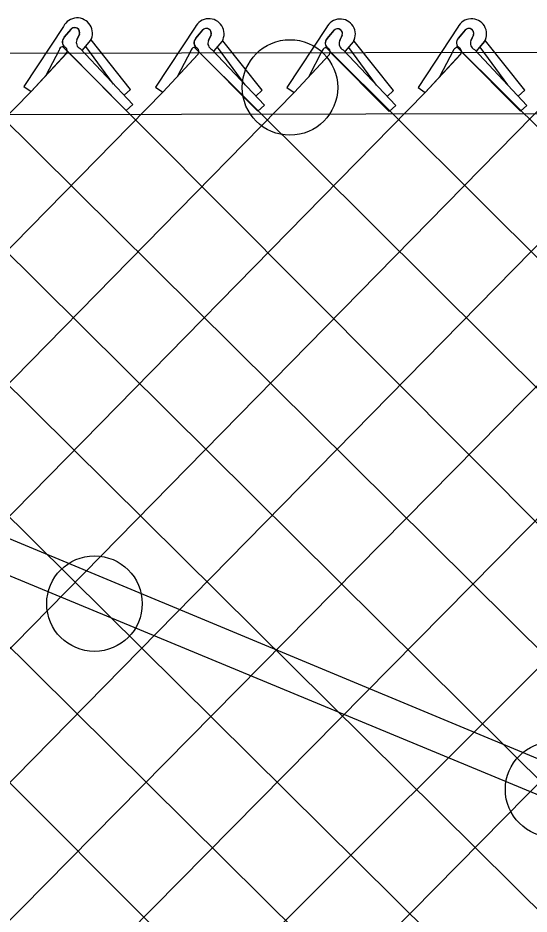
# Model space of a CAD drawing. Extents: x 0 to 2.85, y -0.1 to 1.83.
# Drawn here: x 1.7006 to 1.7319, y 0.8721 to 0.9271 of the extents above; entities that cross this region are included whole.
import ezdxf

# ---------------------------------------------------------------- set-up
doc = ezdxf.new("R2010")
doc.units = 0
doc.layers.add('sb_Chainlink Fence', color=7, linetype='Continuous')
doc.layers.add('sb_Existing Structural Steel', color=7, linetype='Continuous')

msp = doc.modelspace()

# ---------------------------------------------------------------- linework, layer by layer
at = {"layer": 'sb_Chainlink Fence'}
for p, q in [((1.7033588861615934, 0.9265735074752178), (1.7009224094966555, 0.9228845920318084)), ((1.7034064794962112, 0.9259047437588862), (1.7038516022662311, 0.9264318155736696)), ((1.7038105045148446, 0.9263885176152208), (1.7034064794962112, 0.9259047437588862)), ((1.711436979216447, 0.9265257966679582), (1.7090005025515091, 0.922836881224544)), ((1.7114845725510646, 0.9258570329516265), (1.7119296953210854, 0.92638410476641)), ((1.7118885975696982, 0.9263408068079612), (1.7114845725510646, 0.9258570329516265)), ((1.7194904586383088, 0.9265053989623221), (1.7170539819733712, 0.9228164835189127)), ((1.7195380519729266, 0.9258366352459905), (1.7199831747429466, 0.9263637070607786)), ((1.71994207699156, 0.9263204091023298), (1.7195380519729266, 0.9258366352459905)), ((1.727544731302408, 0.9265220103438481), (1.7251082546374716, 0.9228330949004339)), ((1.7275923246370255, 0.9258532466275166), (1.7280374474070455, 0.9263803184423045)), ((1.7279963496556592, 0.9263370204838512), (1.7275923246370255, 0.9258532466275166)), ((1.7043326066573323, 0.9261029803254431), (1.7041690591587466, 0.9257486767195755)), ((1.7041696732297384, 0.9257612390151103), (1.7043322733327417, 0.9260949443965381)), ((1.7045159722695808, 0.9251137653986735), (1.7050111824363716, 0.9256999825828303)), ((1.7045225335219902, 0.925122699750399), (1.7050136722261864, 0.9257020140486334)), ((1.7050111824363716, 0.9256999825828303), (1.7050476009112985, 0.9257680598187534)), ((1.7050476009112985, 0.9257680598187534), (1.705078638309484, 0.9258409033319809)), ((1.7074719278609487, 0.9227086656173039), (1.7050590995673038, 0.9257433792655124)), ((1.7124106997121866, 0.9260552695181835), (1.7122471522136, 0.9257009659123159)), ((1.712247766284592, 0.9257135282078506), (1.7124103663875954, 0.9260472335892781)), ((1.713089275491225, 0.9256522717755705), (1.713125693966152, 0.9257203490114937)), ((1.713125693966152, 0.9257203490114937), (1.7131567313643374, 0.9257931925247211)), ((1.7155500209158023, 0.9226609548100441), (1.7131371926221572, 0.9256956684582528)), ((1.7204641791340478, 0.9260348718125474), (1.720300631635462, 0.9256805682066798)), ((1.7203012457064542, 0.9256931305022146), (1.7204638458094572, 0.9260268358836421)), ((1.721142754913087, 0.9256318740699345), (1.721179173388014, 0.9256999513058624)), ((1.721179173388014, 0.9256999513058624), (1.7212102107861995, 0.9257727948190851)), ((1.7236035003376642, 0.922640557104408), (1.7211906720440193, 0.9256752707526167)), ((1.728518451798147, 0.9260514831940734), (1.7283549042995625, 0.9256971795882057)), ((1.7283555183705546, 0.9257097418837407), (1.7285181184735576, 0.9260434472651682)), ((1.7291970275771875, 0.9256484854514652), (1.7292334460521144, 0.9257165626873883)), ((1.7292334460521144, 0.9257165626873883), (1.7292644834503, 0.925789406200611)), ((1.7316577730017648, 0.9226571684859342), (1.729244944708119, 0.9256918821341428)), ((1.6871243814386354, 0.9253787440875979), (1.7988198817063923, 0.8146308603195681)), ((1.6952229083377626, 0.925341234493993), (1.8068727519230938, 0.8146365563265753)), ((1.7030815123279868, 0.9251180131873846), (1.7022698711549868, 0.9235664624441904)), ((1.703269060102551, 0.9253561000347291), (1.8149457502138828, 0.8132671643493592)), ((1.704380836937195, 0.9252092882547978), (1.7076062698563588, 0.9217826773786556)), ((1.7064329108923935, 0.9230407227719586), (1.7047358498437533, 0.9253506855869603)), ((1.7113580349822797, 0.9253281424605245), (1.8226973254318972, 0.8145704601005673)), ((1.7124589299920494, 0.9251615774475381), (1.7156843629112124, 0.921734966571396)), ((1.7125940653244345, 0.9250660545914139), (1.713089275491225, 0.9256522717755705)), ((1.7126006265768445, 0.9250749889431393), (1.7130917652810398, 0.9256543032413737)), ((1.7145110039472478, 0.9229930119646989), (1.7128139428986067, 0.9253029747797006)), ((1.7194344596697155, 0.9253127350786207), (1.8307515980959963, 0.8145538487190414)), ((1.7205124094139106, 0.925141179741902), (1.7237378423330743, 0.9217145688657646)), ((1.7206475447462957, 0.9250456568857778), (1.721142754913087, 0.9256318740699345)), ((1.7206541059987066, 0.9250545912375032), (1.7211452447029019, 0.9256339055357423)), ((1.722564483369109, 0.9229726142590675), (1.720867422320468, 0.9252825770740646)), ((1.7274758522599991, 0.925332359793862), (1.8388140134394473, 0.8144942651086)), ((1.728566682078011, 0.925157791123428), (1.731792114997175, 0.9217311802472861)), ((1.7287018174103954, 0.9250622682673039), (1.7291970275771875, 0.9256484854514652)), ((1.7287083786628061, 0.9250712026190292), (1.7291995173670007, 0.9256505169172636)), ((1.7306187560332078, 0.9229892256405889), (1.7289216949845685, 0.9252991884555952)), ((1.7013683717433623, 0.9225799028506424), (1.7035381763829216, 0.9249172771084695)), ((1.7013683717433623, 0.9225799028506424), (1.7035243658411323, 0.9249035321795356)), ((1.703583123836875, 0.9250667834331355), (1.7072104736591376, 0.9214240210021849)), ((1.709446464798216, 0.9225321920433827), (1.711616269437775, 0.9248695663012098)), ((1.709446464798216, 0.9225321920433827), (1.7116024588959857, 0.9248558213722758)), ((1.711159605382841, 0.925070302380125), (1.7103479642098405, 0.9235187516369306)), ((1.7116612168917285, 0.9250190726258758), (1.715288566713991, 0.9213763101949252)), ((1.7174999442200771, 0.9225117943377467), (1.719669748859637, 0.9248491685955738)), ((1.7174999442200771, 0.9225117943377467), (1.7196559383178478, 0.9248354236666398)), ((1.7192130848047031, 0.9250499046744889), (1.7184014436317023, 0.9234983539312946)), ((1.7197146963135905, 0.9249986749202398), (1.723342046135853, 0.9213559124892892)), ((1.7255542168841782, 0.9225284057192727), (1.7277240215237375, 0.9248657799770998)), ((1.7255542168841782, 0.9225284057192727), (1.7277102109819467, 0.9248520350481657)), ((1.7272673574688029, 0.9250665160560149), (1.726455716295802, 0.9235149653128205)), ((1.7277689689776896, 0.9250152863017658), (1.731396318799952, 0.9213725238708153)), ((1.6595556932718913, 0.8143446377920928), (1.7693420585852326, 0.9240730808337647)), ((1.5951818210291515, 0.8143645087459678), (1.7013683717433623, 0.9225799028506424)), ((1.6032360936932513, 0.8143478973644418), (1.709446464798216, 0.9225321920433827)), ((1.6112985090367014, 0.8142883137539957), (1.7174999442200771, 0.9225117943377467)), ((1.6193552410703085, 0.8143330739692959), (1.7255542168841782, 0.9225284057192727)), ((1.6274081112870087, 0.8143387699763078), (1.7336166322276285, 0.922587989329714)), ((1.6353855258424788, 0.8144004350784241), (1.741673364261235, 0.9225432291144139)), ((1.6434390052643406, 0.8144208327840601), (1.7501311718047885, 0.9224601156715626)), ((1.651493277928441, 0.8144042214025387), (1.75818465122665, 0.9224397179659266)), ((1.6676124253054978, 0.814389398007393), (1.7743013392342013, 0.9225159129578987)), ((1.7009224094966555, 0.9228845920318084), (1.7013683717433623, 0.9225799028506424)), ((1.7074719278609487, 0.9227086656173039), (1.7070761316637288, 0.9223500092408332)), ((1.7090005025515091, 0.922836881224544), (1.709446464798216, 0.9225321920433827)), ((1.7155500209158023, 0.9226609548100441), (1.7151542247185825, 0.9223022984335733)), ((1.7170539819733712, 0.9228164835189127), (1.7174999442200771, 0.9225117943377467)), ((1.7236035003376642, 0.922640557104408), (1.7232077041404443, 0.9222819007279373)), ((1.7251082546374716, 0.9228330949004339), (1.7255542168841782, 0.9225284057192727)), ((1.7316577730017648, 0.9226571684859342), (1.7312619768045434, 0.9222985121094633)), ((1.6584296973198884, 0.9217666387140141), (1.7668948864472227, 0.8133589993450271)), ((1.6664588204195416, 0.9217612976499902), (1.7746464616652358, 0.8146622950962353)), ((1.6745122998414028, 0.921740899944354), (1.7827007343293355, 0.8146456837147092)), ((1.7076062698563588, 0.9217826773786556), (1.7072104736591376, 0.9214240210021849)), ((1.7156843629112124, 0.921734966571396), (1.715288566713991, 0.9213763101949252)), ((1.7237378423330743, 0.9217145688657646), (1.723342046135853, 0.9213559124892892)), ((1.731792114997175, 0.9217311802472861), (1.731396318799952, 0.9213725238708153)), ((1.6869480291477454, 0.9174940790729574), (1.7907631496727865, 0.8145861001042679))]:
    msp.add_line(p, q, dxfattribs=at)
for centre, radius, start, end in [((1.7041973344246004, 0.9261587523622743), 0.0009354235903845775, 330.7731305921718, 153.67978342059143), ((1.7122754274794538, 0.9261110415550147), 0.0009354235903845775, 330.7731305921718, 153.67978342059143), ((1.720328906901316, 0.9260906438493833), 0.0009354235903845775, 330.7731305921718, 153.67978342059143), ((1.7283831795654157, 0.9261072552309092), 0.0009354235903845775, 330.7731305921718, 153.67978342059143), ((1.7040433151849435, 0.9261941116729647), 0.00030330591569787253, 342.5147558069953, 140.13680881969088), ((1.704044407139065, 0.9261955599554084), 0.00030494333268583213, 340.73435754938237, 129.21739859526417), ((1.712121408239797, 0.9261464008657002), 0.00030330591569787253, 342.5147558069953, 140.13680881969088), ((1.7121225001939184, 0.9261478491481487), 0.00030494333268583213, 340.73435754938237, 129.21739859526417), ((1.720174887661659, 0.9261260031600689), 0.00030330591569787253, 342.5147558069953, 140.13680881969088), ((1.7201759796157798, 0.9261274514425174), 0.00030494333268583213, 340.73435754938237, 129.21739859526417), ((1.7282291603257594, 0.9261426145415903), 0.00030330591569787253, 342.5147558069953, 140.13680881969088), ((1.7282302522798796, 0.9261440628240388), 0.00030494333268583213, 340.73435754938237, 129.21739859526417), ((1.7036659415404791, 0.9256214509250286), 0.0003843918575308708, 140.20166010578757, 233.0052527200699), ((1.703676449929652, 0.9256219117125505), 0.0003909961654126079, 133.66718540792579, 232.2343578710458), ((1.704556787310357, 0.9255893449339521), 0.00041880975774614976, 156.48328493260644, 245.15783350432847), ((1.7117440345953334, 0.9255737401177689), 0.0003843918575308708, 140.20166010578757, 233.0052527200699), ((1.7117545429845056, 0.9255742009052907), 0.0003909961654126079, 133.66718540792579, 232.2343578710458), ((1.7126348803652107, 0.9255416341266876), 0.00041880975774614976, 156.48328493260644, 245.15783350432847), ((1.7197975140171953, 0.9255533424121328), 0.0003843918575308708, 140.20166010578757, 233.0052527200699), ((1.7198080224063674, 0.9255538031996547), 0.0003909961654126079, 133.66718540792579, 232.2343578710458), ((1.7206883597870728, 0.9255212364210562), 0.00041880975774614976, 156.48328493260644, 245.15783350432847), ((1.7278517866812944, 0.925569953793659), 0.0003843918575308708, 140.20166010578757, 233.0052527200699), ((1.7278622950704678, 0.9255704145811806), 0.0003909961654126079, 133.66718540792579, 232.2343578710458), ((1.7287426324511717, 0.9255378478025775), 0.00041880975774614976, 156.48328493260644, 245.15783350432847), ((1.7033334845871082, 0.9250738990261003), 0.00025580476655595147, 319.02146199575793, 170.0695590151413), ((1.7114115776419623, 0.9250261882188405), 0.00025580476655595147, 319.02146199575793, 170.0695590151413), ((1.7194650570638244, 0.9250057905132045), 0.00025580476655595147, 319.02146199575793, 170.0695590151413), ((1.7275193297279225, 0.9250224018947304), 0.00025580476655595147, 319.02146199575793, 170.0695590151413)]:
    msp.add_arc(centre, radius, start, end, dxfattribs=at)
at = {"layer": 'sb_Existing Structural Steel'}
for p, q in [((0.7463728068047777, 0.9233474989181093), (1.8783968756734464, 0.9252310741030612)), ((1.8705620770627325, 0.8241876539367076), (1.6935161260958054, 0.8978539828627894)), ((1.8696886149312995, 0.8225530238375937), (1.6926131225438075, 0.8959440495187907))]:
    msp.add_line(p, q, dxfattribs=at)
msp.add_lwpolyline([(1.8783743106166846, 0.9214564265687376), (1.2151944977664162, 0.9203057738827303), (1.099263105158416, 0.9200467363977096), (0.7389309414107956, 0.9196901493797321)], dxfattribs=at)
for centre in [(1.7172527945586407, 0.9228294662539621), (1.7052558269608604, 0.8911677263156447), (1.7333958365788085, 0.8797708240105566)]:
    msp.add_circle(centre, 0.002929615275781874, dxfattribs=at)

doc.saveas('drawing.dxf')
